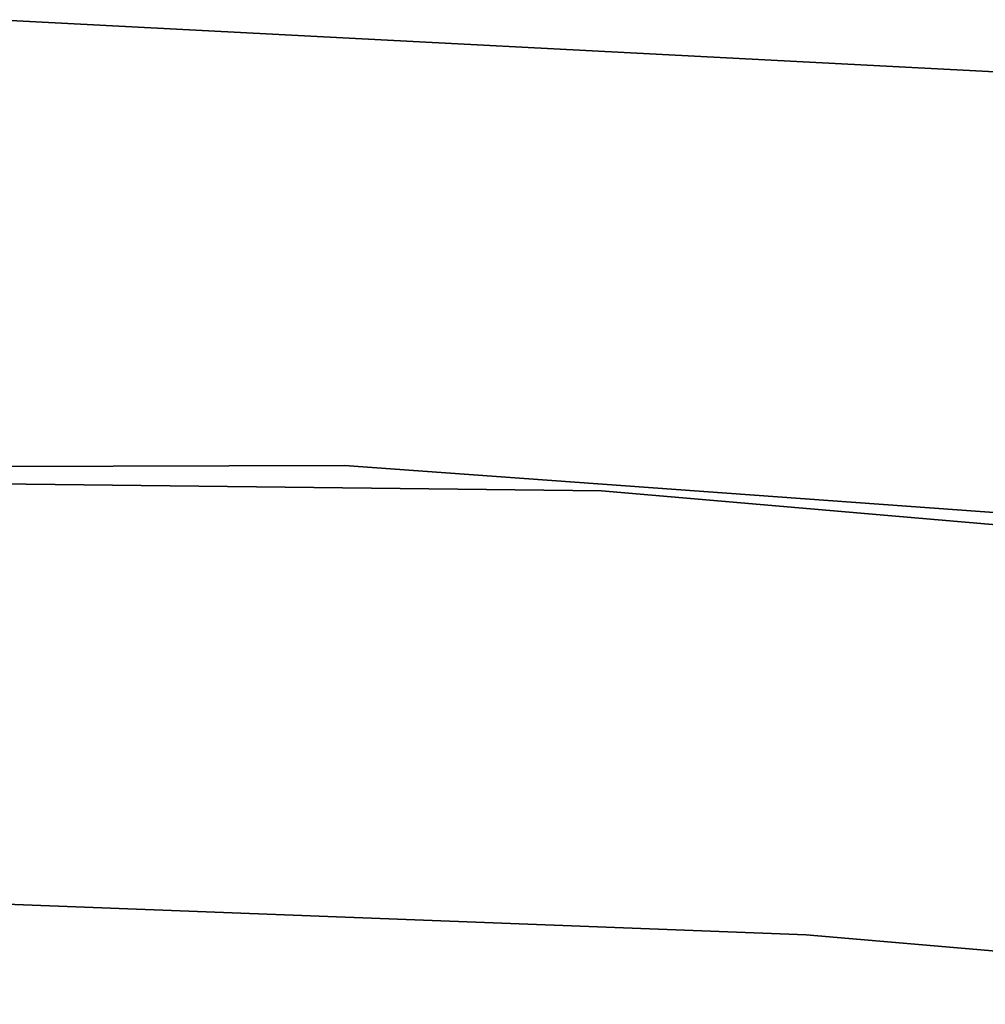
# Model space of a CAD drawing. Extents: x -102 to 102, y -101 to 102.
# Tile 434 of 481: x 1.04 to 4.35, y 60.11 to 63.49. Entities that reach past the tile are written whole.
import ezdxf

# ---------------------------------------------------------------- set-up
doc = ezdxf.new("R2010")
doc.units = 0
doc.header["$LTSCALE"] = 25.4
doc.layers.get('0').update_dxf_attribs({"linetype": 'CONTINUOUS'})

# ---------------------------------------------------------------- blocks, each defined once
blk = doc.blocks.new('NL2500011659_STL')
at = {"color": 0}
for p, q in [((5.6872, 63.2401, -308.5), (0.945, 63.4871, -308.5)), ((0.945, 63.4871, -318), (5.6872, 63.2401, -318)), ((5.6872, 63.2401, -308.5), (0.945, 63.4871, -308.5)), ((0.945, 63.4871, -318), (5.6872, 63.2401, -318)), ((-2.5405, 61.9412, -308.5), (2.1519, 61.9571, -308.5)), ((2.1519, 61.9571, -318), (-2.5405, 61.9412, -318)), ((2.1519, 61.9571, -318), (-2.5405, 61.9412, -318)), ((-2.5405, 61.9412, -308.5), (2.1519, 61.9571, -308.5)), ((2.1519, 61.9571, -308.5), (6.8319, 61.618, -308.5)), ((6.8319, 61.618, -318), (2.1519, 61.9571, -318)), ((2.1519, 61.9571, -318), (2.1519, 61.9571, -308.5)), ((2.1519, 61.9571, -318), (2.1519, 61.9571, -308.5)), ((6.8319, 61.618, -318), (2.1519, 61.9571, -318)), ((2.1519, 61.9571, -308.5), (6.8319, 61.618, -308.5)), ((3.0344, 61.8703, -316), (-1.598, 61.9229, -316)), ((-1.598, 61.9229, -315), (3.0344, 61.8703, -315)), ((3.0344, 61.8703, -316), (-1.598, 61.9229, -316)), ((-1.598, 61.9229, -315), (3.0344, 61.8703, -315)), ((7.65, 61.4717, -316), (3.0344, 61.8703, -316)), ((3.0344, 61.8703, -316), (3.0344, 61.8703, -315)), ((3.0344, 61.8703, -315), (7.65, 61.4717, -315)), ((3.0344, 61.8703, -316), (3.0344, 61.8703, -315)), ((7.65, 61.4717, -316), (3.0344, 61.8703, -316)), ((3.0344, 61.8703, -315), (7.65, 61.4717, -315)), ((0.9289, 60.4533, -312), (3.7371, 60.3455, -312)), ((3.7371, 60.3455, -314), (0.9289, 60.4533, -314)), ((3.7371, 60.3455, -314), (0.9289, 60.4533, -314)), ((0.9289, 60.4533, -312), (3.7371, 60.3455, -312)), ((3.7371, 60.3455, -312), (3.7371, 60.3455, -314)), ((3.7371, 60.3455, -312), (6.5372, 60.1074, -312)), ((6.5372, 60.1074, -314), (3.7371, 60.3455, -314)), ((3.7371, 60.3455, -312), (3.7371, 60.3455, -314)), ((6.5372, 60.1074, -314), (3.7371, 60.3455, -314)), ((3.7371, 60.3455, -312), (6.5372, 60.1074, -312))]:
    blk.add_line(p, q, dxfattribs=at)

msp = doc.modelspace()

# ---------------------------------------------------------------- block references
at = {"color": 0}
msp.add_blockref('NL2500011659_STL', (0, 0), dxfattribs=at)

doc.saveas('drawing.dxf')
